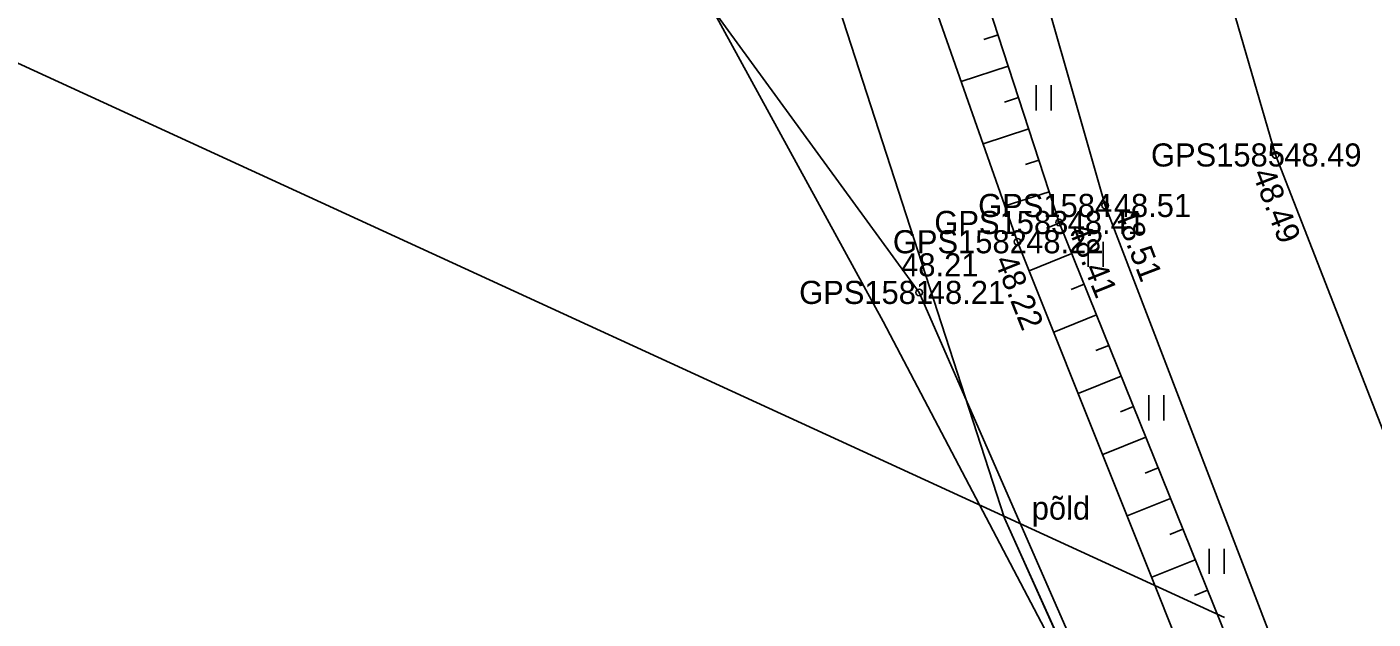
# Model space of a CAD drawing. Extents: x 551623 to 559850, y 6561220 to 6567135.
# Drawn here: x 555036.16 to 555076.95, y 6565563.65 to 6565581.59 of the extents above; entities that cross this region are included whole.
import ezdxf

# ---------------------------------------------------------------- set-up
doc = ezdxf.new("R2010")
doc.units = 0
for name, color, linetype in [('DTRASS', 7, 'Continuous'), ('HALJASTUS', 7, 'Continuous'), ('KORGUS-EH2000', 7, 'Continuous'), ('KPKAABEL', 7, 'Continuous'), ('MOOTKORG-EH2000', 7, 'Continuous'), ('MOOTMPUNKT', 7, 'Continuous'), ('MOOTNR', 7, 'Continuous'), ('MOOTPIIR', 7, 'Continuous'), ('PIIR', 7, 'Continuous'), ('RELJEEF', 7, 'Continuous'), ('TEE', 7, 'Continuous')]:
    doc.layers.add(name, color=color, linetype=linetype)

msp = doc.modelspace()

# ---------------------------------------------------------------- linework, layer by layer
at = {"layer": 'DTRASS'}
msp.add_line((555072.456, 6565563.693), (555034.583, 6565581.084), dxfattribs=at)
at = {"layer": 'HALJASTUS'}
for p, q in [((555066.741, 6565579.822), (555066.741, 6565579.061)), ((555067.196, 6565579.822), (555067.196, 6565579.061)), ((555068.321, 6565575.079), (555068.321, 6565574.318)), ((555068.776, 6565575.079), (555068.776, 6565574.318)), ((555070.154, 6565570.427), (555070.154, 6565569.666)), ((555070.609, 6565570.427), (555070.609, 6565569.666)), ((555071.986, 6565565.775), (555071.986, 6565565.014)), ((555072.441, 6565565.775), (555072.441, 6565565.014))]:
    msp.add_line(p, q, dxfattribs=at)
at = {"layer": 'KORGUS-EH2000'}
for centre in [(555074.002, 6565577.71), (555068.837, 6565576.18), (555067.439, 6565575.666), (555066.182, 6565575.081), (555063.202, 6565573.546)]:
    msp.add_circle(centre, 0.1, dxfattribs=at)
at = {"layer": 'KPKAABEL'}
msp.add_lwpolyline([(555016.436, 6565669.854), (555020.596, 6565667.742), (555021.693, 6565667.12), (555022.688, 6565666.158), (555023.697, 6565665.37), (555024.08, 6565664.769), (555021.622, 6565652.627), (555021.526, 6565649.765), (555022.786, 6565647.231), (555026.485, 6565641.465), (555030.606, 6565629.728), (555035.378, 6565618.813), (555040.844, 6565608.057), (555047.089, 6565597.805), (555053.567, 6565587.292), (555056.073, 6565583.696), (555062.108, 6565572.667), (555068.248, 6565560.982)], dxfattribs=at)
at = {"layer": 'MOOTMPUNKT'}
for centre in [(555074.002, 6565577.71), (555068.837, 6565576.18), (555067.439, 6565575.666), (555066.182, 6565575.081), (555063.202, 6565573.546)]:
    msp.add_circle(centre, 0.1, dxfattribs=at)
at = {"layer": 'MOOTPIIR'}
for points in [[(555026.508, 6565625.245), (555032.663, 6565611.321), (555033.078, 6565606.955), (555039.99, 6565598.181), (555050.382, 6565589.791), (555055.753, 6565583.761), (555063.202, 6565573.546), (555069.448, 6565559.262)], [(555079.648, 6565563.241), (555074.002, 6565577.71), (555071.343, 6565586.858), (555069.389, 6565597.535), (555068.634, 6565604.431), (555063.038, 6565604.031), (555061.195, 6565603.857), (555048.79, 6565618.739)]]:
    msp.add_lwpolyline(points, dxfattribs=at)
at = {"layer": 'PIIR'}
for points in [[(554759.9, 6565289.12), (554708.97, 6565534.83), (554708.61, 6565545.48), (554711.27, 6565557.85), (554755.81, 6565778.04), (554759.53, 6565776.27), (554842.52, 6565736.67), (555030.24, 6565648.23), (555043.11, 6565640.11), (555053.62, 6565632.14), (555056.61, 6565622.91), (555057.22, 6565600.73), (555060.42, 6565583.26), (555065.78, 6565566.7), (555076.76, 6565542.38), (555113.82, 6565475.68), (554946.63, 6565420.78), (554981.01, 6565316.76), (555160.07, 6565375.54), (555166.64, 6565360.5), (555172.72, 6565345.23)], [(555172.72, 6565345.23), (555166.64, 6565360.5), (555160.07, 6565375.54), (555144.16, 6565410.6), (555124.27, 6565454.45), (555113.82, 6565475.68), (555076.76, 6565542.38), (555065.78, 6565566.7), (555060.42, 6565583.26), (555057.22, 6565600.73), (555056.61, 6565622.91), (555063.43, 6565647.29), (555114.24, 6565634), (555129.77, 6565611.2), (555130.73, 6565621.32), (555138.66, 6565615.26), (555160.12, 6565598.86), (555193.24, 6565604.68)]]:
    msp.add_lwpolyline(points, dxfattribs=at)
at = {"layer": 'RELJEEF'}
for p, q in [((555065.59, 6565581.353), (555065.156, 6565581.212)), ((555065.899, 6565580.402), (555064.474, 6565579.939)), ((555066.209, 6565579.451), (555065.788, 6565579.314)), ((555066.518, 6565578.5), (555065.138, 6565578.052)), ((555066.827, 6565577.549), (555066.42, 6565577.417)), ((555067.136, 6565576.598), (555065.801, 6565576.164)), ((555067.446, 6565575.648), (555067.062, 6565575.492)), ((555067.821, 6565574.72), (555066.534, 6565574.201)), ((555068.195, 6565573.793), (555067.808, 6565573.637)), ((555068.569, 6565572.866), (555067.276, 6565572.344)), ((555068.943, 6565571.938), (555068.555, 6565571.781)), ((555069.318, 6565571.011), (555068.018, 6565570.487)), ((555069.692, 6565570.084), (555069.301, 6565569.926)), ((555070.066, 6565569.156), (555068.761, 6565568.63)), ((555070.44, 6565568.229), (555070.048, 6565568.071)), ((555070.815, 6565567.302), (555069.503, 6565566.772)), ((555071.189, 6565566.374), (555070.794, 6565566.215)), ((555071.563, 6565565.447), (555070.245, 6565564.915)), ((555071.937, 6565564.52), (555071.541, 6565564.36))]:
    msp.add_line(p, q, dxfattribs=at)
for points in [[(555061.195, 6565603.857), (555063.017, 6565596.511), (555064.375, 6565585.09), (555067.439, 6565575.666), (555073.66, 6565560.25), (555078.569, 6565547.982), (555085.069, 6565536.269), (555098.285, 6565513.031), (555109.976, 6565491.648), (555121.815, 6565470.323), (555129.412, 6565453.415), (555139.708, 6565430.653), (555142.38, 6565424.284), (555142.548, 6565422.18)], [(555061.195, 6565603.857), (555061.852, 6565596.368), (555062.867, 6565584.513), (555066.182, 6565575.081), (555072.102, 6565560.271), (555077.804, 6565547.739), (555084.384, 6565535.83), (555097.578, 6565512.389), (555109.285, 6565491.27), (555120.826, 6565469.686), (555128.698, 6565452.867), (555138.479, 6565430.174), (555141.354, 6565423.963), (555142.548, 6565422.18)]]:
    msp.add_lwpolyline(points, dxfattribs=at)
at = {"layer": 'TEE'}
for points in [[(555183.958, 6565348.1), (555179.78, 6565359.387), (555170.643, 6565380.205), (555162.823, 6565397.349), (555156.491, 6565411.721), (555150.933, 6565424.006), (555146.697, 6565433.416), (555136.695, 6565455.531), (555128.269, 6565473.276), (555117.193, 6565494.735), (555104.647, 6565516.948), (555091.543, 6565539.738), (555085.215, 6565551.468), (555079.648, 6565563.241), (555074.002, 6565577.71), (555071.343, 6565586.858), (555069.389, 6565597.535), (555068.634, 6565604.431)], [(555063.038, 6565604.031), (555063.892, 6565596.591), (555066.154, 6565585.551), (555068.837, 6565576.18), (555074.683, 6565560.943), (555080.389, 6565548.865), (555086.718, 6565537.194), (555099.86, 6565513.945), (555112.002, 6565492.197), (555123.272, 6565470.871), (555131.266, 6565453.894), (555141.635, 6565431.431), (555145.957, 6565421.634), (555151.76, 6565408.809), (555158.151, 6565395.066), (555165.93, 6565378.047), (555174.733, 6565357.312)]]:
    msp.add_lwpolyline(points, dxfattribs=at)

# ---------------------------------------------------------------- texts
at = {"layer": 'HALJASTUS'}
msp.add_text('põld', height=0.7, rotation=359.9544, dxfattribs=at).set_placement((555066.61, 6565566.661))
at = {"layer": 'KORGUS-EH2000'}
for s, rotation, p in [(' 48.49', 291.3162, (555073.187, 6565577.392)), (' 48.51', 290.9894, (555069, 6565576.243)), (' 48.41', 291.9768, (555067.601, 6565575.731)), (' 48.22', 291.7874, (555065.37, 6565574.756))]:
    msp.add_text(s, height=0.7, rotation=rotation, dxfattribs=at).set_placement(p)
msp.add_text(' 48.21', height=0.7, dxfattribs=at).set_placement((555062.393, 6565574.031))
at = {"layer": 'MOOTKORG-EH2000'}
for s, p in [(' 48.49', (555074.002, 6565577.36)), (' 48.51', (555068.837, 6565575.83)), (' 48.41', (555067.439, 6565575.315)), (' 48.22', (555066.182, 6565574.731)), (' 48.21', (555063.202, 6565573.196))]:
    msp.add_text(s, height=0.7, dxfattribs=at).set_placement(p)
at = {"layer": 'MOOTNR'}
for s, p in [('GPS1585 ', (555070.223, 6565577.36)), ('GPS1584 ', (555064.987, 6565575.83)), ('GPS1583 ', (555063.659, 6565575.315)), ('GPS1582 ', (555062.402, 6565574.731)), ('GPS1581 ', (555059.562, 6565573.196))]:
    msp.add_text(s, height=0.7, dxfattribs=at).set_placement(p)

doc.saveas('drawing.dxf')
